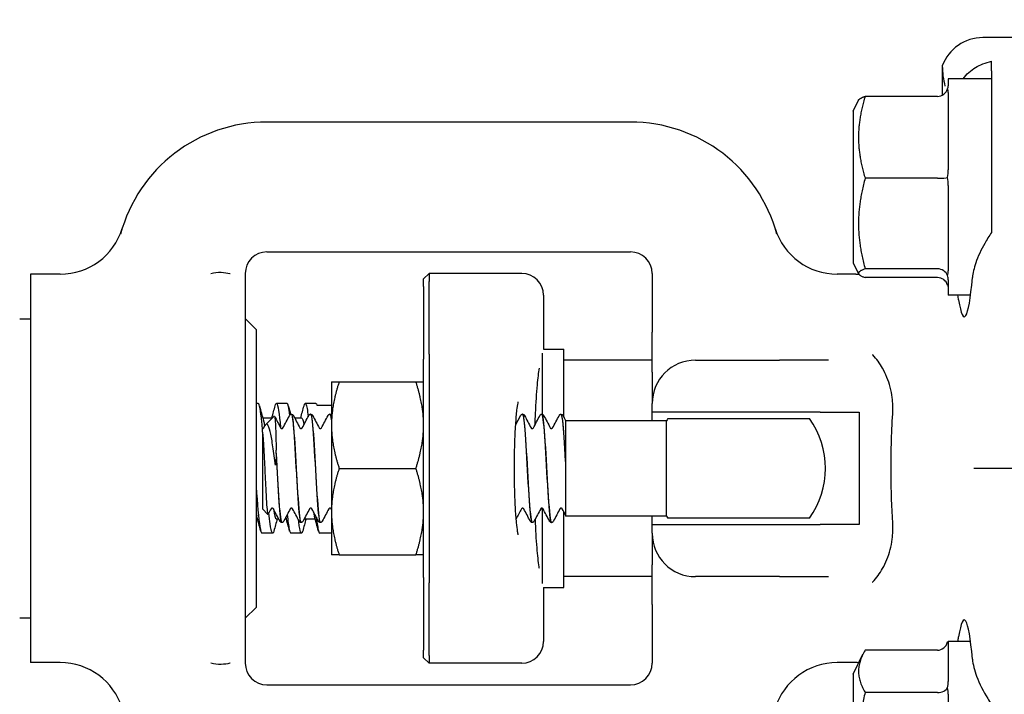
# Model space of a CAD drawing. Header units: inches. Extents: x 24 to 1128, y -69 to 748.
# Tile 328 of 656: x 464.15 to 466.99, y 658.28 to 660.23. Entities that reach past the tile are written whole.
import ezdxf

# ---------------------------------------------------------------- set-up
doc = ezdxf.new("R2010")
doc.units = ezdxf.units.IN
doc.header["$LTSCALE"] = 32
doc.header["$MEASUREMENT"] = 0
doc.layers.add('Dimension (ANSI)', color=7, linetype='Continuous', lineweight=25)
doc.layers.add('Visible (ANSI)', color=7, linetype='Continuous', lineweight=30)
doc.styles.add('Note Text (ANSI)', font='tahoma.ttf')
doc.dimstyles.new('SB Fraction-16 (ANSI)', dxfattribs={"dimscale": 32, "dimtxt": 0.125, "dimasz": 0.098425, "dimexe": 0.125, "dimexo": 0.0625, "dimgap": 0.031496, "dimtad": 0, "dimtih": 1, "dimtoh": 1, "dimdec": 4, "dimrnd": 1e-08, "dimzin": 0, "dimdsep": 46, "dimlunit": 5, "dimtxsty": 'Note Text (ANSI)', "dimcen": 0.09, "dimdle": 0.393701, "dimclrd": 256, "dimclre": 256, "dimclrt": 256, "dimadec": 0, "dimazin": 3, "dimtfac": 0.96, "dimtofl": 0, "dimtmove": 0, "dimatfit": 3, "dimfxl": 1, "dimfrac": 2, "dimtolj": 1, "dimtzin": 12, "dimlwd": -1, "dimlwe": -1, "dimarcsym": 0})

# ---------------------------------------------------------------- blocks, each defined once
blk = doc.blocks.new('*D18')
at = {"layer": 'Defpoints', "color": 0, "transparency": 16777216}
for p in [(480.2806, 692.6685), (328.4743, 544.6685), (480.2806, 544.6685)]:
    blk.add_point(p, dxfattribs=at)
at = {"layer": 'Dimension (ANSI)', "transparency": 16777216}
for p, q in [((478.2806, 692.6685), (324.4743, 692.6685)), ((328.4743, 689.5189), (328.4743, 626.7677)), ((328.4743, 547.8181), (328.4743, 620.5693)), ((478.2806, 544.6685), (324.4743, 544.6685))]:
    blk.add_line(p, q, dxfattribs=at)
for points in [[(327.9494, 689.5189), (328.9993, 689.5189), (328.4743, 692.6685)], [(327.9494, 547.8181), (328.9993, 547.8181), (328.4743, 544.6685)]]:
    blk.add_solid(points, dxfattribs=at)
at = {"layer": 'Dimension (ANSI)', "transparency": 16777216, "insert": (324.3723, 625.7599), "char_height": 4, "attachment_point": 1, "style": 'Note Text (ANSI)'}
blk.add_mtext('\\A1;148', dxfattribs=at)

msp = doc.modelspace()

# ---------------------------------------------------------------- linework, layer by layer
at = {"layer": 'Visible (ANSI)'}
for p, q in [((467.43127, 660.17654), (466.9308, 660.17654)), ((466.95627, 660.08088), (466.95627, 660.10807)), ((466.81391, 660.09507), (466.81391, 660.01033)), ((466.95627, 660.08088), (466.95627, 660.02681)), ((466.83127, 660.05779), (466.83127, 660.03734)), ((466.95627, 660.05779), (466.83127, 660.05779)), ((466.55627, 659.96404), (466.57237, 659.99625)), ((466.80002, 660.00692), (466.59123, 660.00692)), ((466.83127, 660.01819), (466.83127, 659.79503)), ((466.95627, 660.01137), (466.95627, 659.86535)), ((466.55627, 659.96404), (466.55627, 659.52654)), ((465.91377, 659.93279), (464.86377, 659.93279)), ((466.80002, 659.77045), (466.59123, 659.77045)), ((466.83127, 659.74988), (466.83127, 659.50298)), ((464.86377, 659.55779), (465.91377, 659.55779)), ((466.55627, 659.52654), (466.57237, 659.49434)), ((466.80002, 659.50882), (466.59123, 659.50882)), ((464.18127, 659.49361), (464.18127, 658.37197)), ((464.26704, 659.49361), (464.18127, 659.49361)), ((464.80127, 659.49529), (464.80127, 659.39449)), ((465.31627, 659.47967), (465.3319, 659.49529)), ((465.31627, 659.45779), (465.31627, 659.47967)), ((465.3319, 659.49529), (465.3319, 659.47279)), ((465.59995, 659.49529), (465.3319, 659.49529)), ((465.97627, 659.49529), (465.97627, 659.32622)), ((466.56391, 659.49361), (466.51051, 659.49361)), ((466.80002, 659.48366), (466.59123, 659.48366)), ((465.31627, 659.45779), (465.31627, 659.24779)), ((465.3319, 659.26279), (465.3319, 659.47279)), ((466.83127, 659.47698), (466.83127, 659.43279)), ((465.66245, 659.43279), (465.66245, 659.27654)), ((466.89549, 659.43279), (466.83127, 659.43279)), ((464.80127, 659.39449), (464.80127, 658.47109)), ((464.83252, 659.33404), (464.80127, 659.36529)), ((464.15002, 659.36454), (464.18127, 659.36454)), ((464.83252, 659.33404), (464.83252, 658.53154)), ((465.97627, 659.21081), (465.97627, 659.32622)), ((465.3319, 659.26279), (465.3319, 658.60279)), ((465.65865, 659.26535), (465.65865, 659.08896)), ((465.66245, 659.27654), (465.72115, 659.27654)), ((465.72115, 659.08102), (465.72115, 659.27654)), ((465.31627, 658.61779), (465.31627, 659.24779)), ((465.97627, 659.24529), (465.72115, 659.24529)), ((466.10127, 659.24529), (466.34373, 659.24529)), ((466.48554, 659.24529), (466.34373, 659.24529)), ((465.97627, 659.21081), (465.97627, 659.12029)), ((465.05027, 659.18279), (465.05027, 659.05779)), ((465.0726, 659.18279), (465.29394, 659.18279)), ((464.83877, 659.12029), (464.83252, 659.12029)), ((464.92211, 659.12029), (464.89122, 659.12029)), ((465.00544, 659.12029), (464.97455, 659.12029)), ((465.00839, 659.11566), (465.05027, 659.11566)), ((465.97627, 659.09529), (465.97627, 659.12029)), ((464.86032, 659.05911), (464.88502, 659.08381)), ((464.935, 659.08904), (464.93442, 659.08904)), ((464.99061, 659.08904), (464.99003, 659.08904)), ((465.04623, 659.08904), (465.04564, 659.08904)), ((465.60234, 659.08904), (465.60175, 659.08904)), ((465.65795, 659.08904), (465.65737, 659.08904)), ((465.71356, 659.08904), (465.71298, 659.08904)), ((465.97627, 659.07029), (465.97627, 659.09529)), ((466.4612, 659.09529), (465.97627, 659.09529)), ((466.4612, 659.09529), (466.57405, 659.09529)), ((466.57405, 659.09529), (466.57405, 658.77029)), ((464.85178, 659.07862), (464.87983, 659.07862)), ((464.94385, 659.07862), (464.96377, 659.07862)), ((465.05027, 659.05779), (465.05027, 658.80779)), ((465.72627, 659.07124), (465.72627, 659.02292)), ((466.01748, 659.07029), (465.72627, 659.07029)), ((466.01748, 658.79529), (466.01748, 659.07029)), ((466.02173, 659.07654), (466.43081, 659.07654)), ((464.85127, 659.03687), (464.85127, 659.04785)), ((464.85127, 659.04785), (464.8513, 659.04785)), ((464.85127, 659.03687), (464.85127, 658.81552)), ((465.72627, 659.02292), (465.72627, 658.95373)), ((464.89025, 658.97571), (464.89025, 658.98549)), ((465.72627, 658.95373), (465.72627, 658.94351)), ((465.72627, 658.94351), (465.72627, 658.86957)), ((465.0726, 658.93279), (465.29394, 658.93279)), ((467.02967, 658.93279), (466.90506, 658.93279)), ((465.72627, 658.86957), (465.72627, 658.79826)), ((464.85127, 658.81552), (464.86674, 658.80006)), ((465.05027, 658.80779), (465.05027, 658.68279)), ((465.65865, 658.81762), (465.65865, 658.60023)), ((465.72115, 658.58904), (465.72115, 658.80753)), ((465.72627, 658.79826), (465.72627, 658.79529)), ((464.83252, 658.78696), (464.83655, 658.78696)), ((464.89121, 658.78696), (464.89777, 658.78696)), ((464.9072, 658.77654), (464.90662, 658.77654)), ((464.91604, 658.78696), (464.91988, 658.78696)), ((464.96281, 658.77654), (464.96223, 658.77654)), ((464.97455, 658.78696), (465.00321, 658.78696)), ((465.01842, 658.77654), (465.01784, 658.77654)), ((465.63014, 658.77654), (465.62956, 658.77654)), ((465.68575, 658.77654), (465.68517, 658.77654)), ((466.01748, 658.79529), (465.72627, 658.79529)), ((465.97627, 658.77029), (465.97627, 658.79529)), ((465.97627, 658.74529), (465.97627, 658.77029)), ((465.97627, 658.77029), (466.4612, 658.77029)), ((466.43081, 658.78904), (466.02173, 658.78904)), ((466.57405, 658.77029), (466.4612, 658.77029)), ((464.88044, 658.74529), (464.84955, 658.74529)), ((464.96377, 658.74529), (464.93288, 658.74529)), ((465.05027, 658.74529), (465.01622, 658.74529)), ((465.97627, 658.74529), (465.97627, 658.65477)), ((465.0726, 658.68279), (465.29394, 658.68279)), ((465.97627, 658.53936), (465.97627, 658.65477)), ((465.31627, 658.61779), (465.31627, 658.40779)), ((465.3319, 658.39279), (465.3319, 658.60279)), ((465.97627, 658.62029), (465.72115, 658.62029)), ((466.34373, 658.62029), (466.10127, 658.62029)), ((466.34373, 658.62029), (466.48554, 658.62029)), ((465.66245, 658.58904), (465.66245, 658.43279)), ((465.66245, 658.58904), (465.72115, 658.58904)), ((464.83252, 658.53154), (464.80127, 658.50029)), ((465.97627, 658.53936), (465.97627, 658.37029)), ((464.15002, 658.50104), (464.18127, 658.50104)), ((464.80127, 658.47109), (464.80127, 658.37029)), ((466.83127, 658.43279), (466.83127, 658.31762)), ((466.89549, 658.43279), (466.83127, 658.43279)), ((465.31627, 658.38592), (465.31627, 658.40779)), ((466.80002, 658.40787), (466.59123, 658.40787)), ((464.26704, 658.37197), (464.18127, 658.37197)), ((465.31627, 658.38592), (465.3319, 658.37029)), ((465.3319, 658.39279), (465.3319, 658.37029)), ((465.59995, 658.37029), (465.3319, 658.37029)), ((466.56391, 658.37197), (466.51051, 658.37197)), ((466.55627, 658.33904), (466.58482, 658.39614)), ((466.55627, 658.33904), (466.55627, 657.90154)), ((464.86377, 658.30779), (465.91377, 658.30779)), ((466.80002, 658.28587), (466.59123, 658.28587)), ((466.83127, 658.2805), (466.83127, 658.00911))]:
    msp.add_line(p, q, dxfattribs=at)
for centre, radius, start, end in [((464.86377, 659.49529), 0.4375, 90, 164.98183), ((465.91377, 659.49529), 0.4375, 15.01817, 90), ((464.26704, 659.68111), 0.1875, 270, 342.70338), ((466.51051, 659.68111), 0.1875, 197.29662, 270), ((464.86377, 659.49529), 0.0625, 90, 180), ((465.91377, 659.49529), 0.0625, 0, 90), ((465.59995, 659.43279), 0.0625, 0, 90), ((466.56391, 659.74361), 0.25, 270, 272.01441), ((466.10127, 659.12029), 0.125, 90, 180), ((466.22627, 658.93279), 0.25, 144.90037, 146.63299), ((466.22627, 658.93279), 0.25, 324.90037, 35.09963), ((466.22627, 658.93279), 0.25, 213.36701, 215.09963), ((466.10127, 658.74529), 0.125, 180, 270), ((465.59995, 658.43279), 0.0625, 270, 0), ((464.26704, 658.18447), 0.1875, 17.29662, 90), ((464.86377, 658.37029), 0.0625, 180, 270), ((465.91377, 658.37029), 0.0625, 270, 0), ((466.51051, 658.18447), 0.1875, 90, 162.70338), ((466.56391, 658.12197), 0.25, 87.99498, 90)]:
    msp.add_arc(centre, radius, start, end, dxfattribs=at)
for centre, major_axis, ratio, start_param, end_param in [((466.93175, 660.05106), (-0.08906, 0.08906), 0.9924325, 5.5015852, 6.7140351), ((466.80002, 660.03962), (0, -0.0327), 0.9555533, 0, 1.2241495), ((466.80002, 659.7736), (0.03125, 0), 0.1006388, 4.712389, 5.9365385), ((466.80002, 659.47926), (0.03125, 0), 0.9458753, 0.3466468, 1.5707963), ((466.80002, 659.45096), (0, 0.0327), 0.9555533, 5.0590358, 6.2831853), ((466.87736, 659.74529), (0, 0.375), 0.0874887, 2.6230455, 3.9395987), ((466.87736, 658.12029), (0, 0.375), 0.0874887, 5.4851792, 6.8017325), ((466.80002, 658.44381), (0, -0.03595), 0.8693335, 0, 1.2241495), ((466.80002, 658.30657), (0.03125, 0), 0.662309, 4.712389, 5.9365385)]:
    msp.add_ellipse(centre, major_axis=major_axis, ratio=ratio, start_param=start_param, end_param=end_param, dxfattribs=at)
for points, knots in [([(466.87387, 660.05779), (466.88383, 660.07132), (466.89661, 660.08221), (466.92259, 660.09766), (466.93882, 660.10428), (466.95627, 660.10807)], [0.72388666, 0.72388666, 0.72388666, 0.72388666, 0.91166133, 0.91166133, 1.08359589, 1.08359589, 1.08359589, 1.08359589]), ([(466.95627, 659.61419), (466.94873, 659.60339), (466.94198, 659.59236), (466.92621, 659.56424), (466.91698, 659.54462), (466.90536, 659.51089), (466.90195, 659.49648), (466.90085, 659.48349)], [1.39731378, 1.39731378, 1.39731378, 1.39731378, 1.49356897, 1.49356897, 1.66386875, 1.66386875, 1.79881771, 1.79881771, 1.79881771, 1.79881771]), ([(464.70156, 659.49529), (464.70183, 659.49537), (464.7021, 659.49545), (464.71126, 659.49805), (464.72115, 659.4992), (464.74067, 659.49866), (464.74923, 659.49731), (464.7572, 659.49539), (464.7574, 659.49534), (464.7576, 659.49529)], [-0.00218083, -0.00218083, -0.00218083, -0.00218083, 0, 0, 0.07189637, 0.07189637, 0.13644606, 0.13644606, 0.13811703, 0.13811703, 0.13811703, 0.13811703]), ([(466.67067, 659.09051), (466.67114, 659.09854), (466.67125, 659.10651), (466.67076, 659.12206), (466.67018, 659.12962), (466.66801, 659.14738), (466.66611, 659.15744), (466.65854, 659.18686), (466.65108, 659.20508), (466.63336, 659.23582), (466.624, 659.24855), (466.61314, 659.26081), (466.61298, 659.26099), (466.61282, 659.26117)], [0, 0, 0, 0, 0.06351999, 0.06351999, 0.12513045, 0.12513045, 0.2104042, 0.2104042, 0.38193929, 0.38193929, 0.52164881, 0.52164881, 0.52372315, 0.52372315, 0.52372315, 0.52372315]), ([(465.63809, 659.05873), (465.63848, 659.06988), (465.63892, 659.08077), (465.64084, 659.12203), (465.64269, 659.15), (465.64656, 659.19299), (465.64851, 659.2095), (465.65043, 659.22204)], [0.3819937, 0.3819937, 0.3819937, 0.3819937, 0.48894567, 0.48894567, 0.79947629, 0.79947629, 1.05331269, 1.05331269, 1.05331269, 1.05331269]), ([(464.85127, 659.04296), (464.85055, 659.0512), (464.84984, 659.05895), (464.84912, 659.06609), (464.84567, 659.10037), (464.84222, 659.11997), (464.83877, 659.12022)], [-139.17255455, -139.17255455, -139.17255455, -139.17255455, -139.0100536, -139.0100536, -139.0100536, -138.23007676, -138.23007676, -138.23007676, -138.23007676]), ([(464.88767, 659.11339), (464.88907, 659.11867), (464.89046, 659.12102), (464.89185, 659.12007), (464.89559, 659.11754), (464.89932, 659.09132), (464.90306, 659.05036)], [137.9630926, 137.9630926, 137.9630926, 137.9630926, 138.2781439, 138.2781439, 138.2781439, 139.122964, 139.122964, 139.122964, 139.122964]), ([(464.97101, 659.11333), (464.97281, 659.12011), (464.97462, 659.12202), (464.97643, 659.11841), (464.97866, 659.11395), (464.9809, 659.10109), (464.98314, 659.08207)], [144.2462779, 144.2462779, 144.2462779, 144.2462779, 144.6548473, 144.6548473, 144.6548473, 145.16076334, 145.16076334, 145.16076334, 145.16076334]), ([(465.58969, 658.74074), (465.5897, 658.74074), (465.58957, 658.74114), (465.58902, 658.74345), (465.58837, 658.74665), (465.58668, 658.75722), (465.58559, 658.7659), (465.58336, 658.78888), (465.58224, 658.80406), (465.58035, 658.83893), (465.5796, 658.85888), (465.57865, 658.90099), (465.57846, 658.92319), (465.57869, 658.96722), (465.5791, 658.98906), (465.58048, 659.02987), (465.58145, 659.04886), (465.58374, 659.08148), (465.58507, 659.09531), (465.5876, 659.11495), (465.58891, 659.12178), (465.58961, 659.12456), (465.58969, 659.12484), (465.58969, 659.12483)], [-1.2869324, -1.2869324, -1.2869324, -1.2869324, -1.2221786, -1.2221786, -1.0687063, -1.0687063, -0.8381878, -0.8381878, -0.555105, -0.555105, -0.2516711, -0.2516711, 0.0580557, 0.0580557, 0.3688709, 0.3688709, 0.6770655, 0.6770655, 0.9746383, 0.9746383, 1.233525, 1.233525, 1.2869324, 1.2869324, 1.2869324, 1.2869324]), ([(464.88502, 659.08381), (464.88508, 659.08387), (464.88513, 659.0839), (464.88595, 659.08413), (464.8867, 659.08044), (464.88745, 659.0731)], [-0.16191336, -0.16191336, -0.16191336, -0.16191336, -0.15127467, -0.15127467, 0, 0, 0, 0]), ([(464.92908, 659.0853), (464.92941, 659.08594), (464.92981, 659.08661), (464.93095, 659.08771), (464.93145, 659.0881), (464.93274, 659.08875), (464.93355, 659.089), (464.9344, 659.08904)], [0, 0, 0, 0, 0.022095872, 0.022095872, 0.033561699, 0.033561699, 0.045438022, 0.045438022, 0.045438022, 0.045438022]), ([(464.9344, 659.08888), (464.93658, 659.08874), (464.93876, 659.0744), (464.94094, 659.04852), (464.94376, 659.01515), (464.94657, 658.96346), (464.94938, 658.91415), (464.9522, 658.86484), (464.95501, 658.81921), (464.95782, 658.7955), (464.95929, 658.78312), (464.96076, 658.77689), (464.96223, 658.77687)], [9.4219171, 9.4219171, 9.4219171, 9.4219171, 10.1615232, 10.1615232, 10.1615232, 11.1151899, 11.1151899, 11.1151899, 12.0686082, 12.0686082, 12.0686082, 12.5663706, 12.5663706, 12.5663706, 12.5663706]), ([(464.96283, 658.7768), (464.96098, 658.77687), (464.95912, 658.78702), (464.95726, 658.80628), (464.95441, 658.83575), (464.95157, 658.88577), (464.94873, 658.93596), (464.9459, 658.98587), (464.94307, 659.0346), (464.94024, 659.06245), (464.9385, 659.07966), (464.93675, 659.08862), (464.935, 659.08875)], [-18.8524168, -18.8524168, -18.8524168, -18.8524168, -18.2223022, -18.2223022, -18.2223022, -17.2584859, -17.2584859, -17.2584859, -16.2999201, -16.2999201, -16.2999201, -15.7079633, -15.7079633, -15.7079633, -15.7079633]), ([(464.93503, 659.08904), (464.93616, 659.08898), (464.93723, 659.08856), (464.9387, 659.08757), (464.93918, 659.08705), (464.93989, 659.08613), (464.94013, 659.08571), (464.94035, 659.0853)], [0, 0, 0, 0, 0.015967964, 0.015967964, 0.031253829, 0.031253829, 0.045415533, 0.045415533, 0.045415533, 0.045415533]), ([(464.98469, 659.0853), (464.98502, 659.08594), (464.98542, 659.08661), (464.98656, 659.08771), (464.98706, 659.0881), (464.98835, 659.08875), (464.98916, 659.089), (464.99001, 659.08904)], [0, 0, 0, 0, 0.022095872, 0.022095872, 0.033561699, 0.033561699, 0.045438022, 0.045438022, 0.045438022, 0.045438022]), ([(464.99001, 659.08893), (464.99052, 659.08901), (464.99104, 659.08829), (464.99155, 659.08674), (464.99436, 659.07825), (464.99717, 659.04502), (464.99998, 659.00029), (465.00279, 658.95557), (465.0056, 658.90054), (465.00841, 658.85715), (465.01122, 658.81378), (465.01402, 658.78318), (465.01683, 658.77755), (465.01717, 658.77688), (465.0175, 658.77656), (465.01784, 658.7766)], [15.7051024, 15.7051024, 15.7051024, 15.7051024, 15.879856, 15.879856, 15.879856, 16.8320759, 16.8320759, 16.8320759, 17.7840647, 17.7840647, 17.7840647, 18.7358252, 18.7358252, 18.7358252, 18.8495559, 18.8495559, 18.8495559, 18.8495559]), ([(465.01845, 658.77672), (465.01776, 658.7766), (465.01708, 658.77787), (465.0164, 658.78058), (465.01357, 658.79189), (465.01073, 658.82814), (465.00789, 658.8746), (465.00507, 658.92095), (465.00224, 658.9762), (464.99941, 659.01805), (464.99659, 659.05979), (464.99377, 659.08708), (464.99094, 659.08893), (464.99083, 659.089), (464.99072, 659.08904), (464.99061, 659.08903)], [-25.1356021, -25.1356021, -25.1356021, -25.1356021, -24.9048316, -24.9048316, -24.9048316, -23.9435311, -23.9435311, -23.9435311, -22.9847675, -22.9847675, -22.9847675, -22.0283448, -22.0283448, -22.0283448, -21.9911486, -21.9911486, -21.9911486, -21.9911486]), ([(464.99064, 659.08904), (464.99177, 659.08898), (464.99284, 659.08856), (464.99431, 659.08757), (464.99479, 659.08705), (464.9955, 659.08613), (464.99575, 659.08571), (464.99596, 659.0853)], [0, 0, 0, 0, 0.015967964, 0.015967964, 0.031253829, 0.031253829, 0.045415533, 0.045415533, 0.045415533, 0.045415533]), ([(465.0403, 659.0853), (465.04063, 659.08594), (465.04103, 659.08661), (465.04217, 659.08771), (465.04267, 659.0881), (465.04396, 659.08875), (465.04477, 659.089), (465.04562, 659.08904)], [0, 0, 0, 0, 0.022095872, 0.022095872, 0.033561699, 0.033561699, 0.045438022, 0.045438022, 0.045438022, 0.045438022]), ([(465.05027, 659.07299), (465.05023, 659.07335), (465.05018, 659.07371), (465.05013, 659.07405), (465.04883, 659.08388), (465.04753, 659.08875), (465.04623, 659.08872)], [-28.73150298, -28.73150298, -28.73150298, -28.73150298, -28.71588313, -28.71588313, -28.71588313, -28.27433388, -28.27433388, -28.27433388, -28.27433388]), ([(465.04625, 659.08904), (465.04739, 659.08898), (465.04845, 659.08856), (465.04963, 659.08776), (465.04998, 659.08746), (465.05027, 659.08715)], [0, 0, 0, 0, 0.015967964, 0.015967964, 0.025215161, 0.025215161, 0.025215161, 0.025215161]), ([(465.59641, 659.0853), (465.59674, 659.08594), (465.59714, 659.08661), (465.59828, 659.08771), (465.59878, 659.0881), (465.60007, 659.08875), (465.60089, 659.089), (465.60173, 659.08904)], [0, 0, 0, 0, 0.022095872, 0.022095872, 0.033561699, 0.033561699, 0.045438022, 0.045438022, 0.045438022, 0.045438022]), ([(465.60173, 659.08891), (465.60403, 659.08876), (465.60633, 659.0727), (465.60863, 659.04425), (465.61146, 659.00926), (465.61429, 658.95646), (465.61711, 658.9072), (465.61994, 658.85806), (465.62276, 658.81375), (465.62558, 658.79209), (465.62691, 658.7819), (465.62823, 658.77685), (465.62956, 658.77687)], [84.8201408, 84.8201408, 84.8201408, 84.8201408, 85.5995394, 85.5995394, 85.5995394, 86.558303, 86.558303, 86.558303, 87.5147256, 87.5147256, 87.5147256, 87.9645943, 87.9645943, 87.9645943, 87.9645943]), ([(465.63017, 658.77683), (465.62843, 658.77687), (465.6267, 658.7856), (465.62497, 658.80249), (465.62216, 658.82985), (465.61935, 658.87791), (465.61654, 658.92748), (465.61373, 658.97703), (465.61092, 659.02679), (465.60812, 659.05691), (465.60619, 659.07756), (465.60426, 659.08861), (465.60234, 659.0888)], [-94.2506405, -94.2506405, -94.2506405, -94.2506405, -93.6632144, -93.6632144, -93.6632144, -92.7109946, -92.7109946, -92.7109946, -91.7590058, -91.7590058, -91.7590058, -91.106187, -91.106187, -91.106187, -91.106187]), ([(465.60236, 659.08904), (465.6035, 659.08898), (465.60456, 659.08856), (465.60603, 659.08757), (465.60651, 659.08705), (465.60722, 659.08613), (465.60747, 659.08571), (465.60768, 659.0853)], [0, 0, 0, 0, 0.015967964, 0.015967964, 0.031253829, 0.031253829, 0.045415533, 0.045415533, 0.045415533, 0.045415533]), ([(465.65202, 659.0853), (465.65235, 659.08594), (465.65276, 659.08661), (465.65389, 659.08771), (465.65439, 659.0881), (465.65568, 659.08875), (465.6565, 659.089), (465.65734, 659.08904)], [0, 0, 0, 0, 0.022095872, 0.022095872, 0.033561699, 0.033561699, 0.045438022, 0.045438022, 0.045438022, 0.045438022]), ([(465.65734, 659.08888), (465.65798, 659.08899), (465.65862, 659.08787), (465.65927, 659.08546), (465.66211, 659.07477), (465.66495, 659.03892), (465.6678, 658.99254), (465.67062, 658.94641), (465.67345, 658.89111), (465.67628, 658.84898), (465.67909, 658.80704), (465.68191, 658.77925), (465.68472, 658.77674), (465.68487, 658.77661), (465.68502, 658.77655), (465.68517, 658.77655)], [91.1033261, 91.1033261, 91.1033261, 91.1033261, 91.3207683, 91.3207683, 91.3207683, 92.2845846, 92.2845846, 92.2845846, 93.2431504, 93.2431504, 93.2431504, 94.1972517, 94.1972517, 94.1972517, 94.2477796, 94.2477796, 94.2477796, 94.2477796]), ([(465.68578, 658.77668), (465.68519, 658.77658), (465.68461, 658.77751), (465.68402, 658.77952), (465.68121, 658.78917), (465.67839, 658.82354), (465.67558, 658.86888), (465.67277, 658.91421), (465.66995, 658.96929), (465.66714, 659.01209), (465.66433, 659.05488), (465.66151, 659.08426), (465.6587, 659.08848), (465.65845, 659.08885), (465.6582, 659.08903), (465.65795, 659.08901)], [-100.5338258, -100.5338258, -100.5338258, -100.5338258, -100.3354652, -100.3354652, -100.3354652, -99.3815473, -99.3815473, -99.3815473, -98.4278806, -98.4278806, -98.4278806, -97.4744623, -97.4744623, -97.4744623, -97.3893723, -97.3893723, -97.3893723, -97.3893723]), ([(465.65797, 659.08904), (465.65911, 659.08898), (465.66017, 659.08856), (465.66164, 659.08757), (465.66212, 659.08705), (465.66283, 659.08613), (465.66308, 659.08571), (465.66329, 659.0853)], [0, 0, 0, 0, 0.015967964, 0.015967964, 0.031253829, 0.031253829, 0.045415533, 0.045415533, 0.045415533, 0.045415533]), ([(465.70763, 659.0853), (465.70797, 659.08594), (465.70837, 659.08661), (465.70951, 659.08771), (465.71, 659.0881), (465.71129, 659.08875), (465.71211, 659.089), (465.71295, 659.08904)], [0, 0, 0, 0, 0.022095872, 0.022095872, 0.033561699, 0.033561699, 0.045438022, 0.045438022, 0.045438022, 0.045438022]), ([(465.71295, 659.08877), (465.71484, 659.08869), (465.71673, 659.0782), (465.71862, 659.05834), (465.72117, 659.03153), (465.72372, 658.98843), (465.72627, 658.94351)], [97.3865114, 97.3865114, 97.3865114, 97.3865114, 98.0270057, 98.0270057, 98.0270057, 98.8915068, 98.8915068, 98.8915068, 98.8915068]), ([(465.72627, 658.95373), (465.72345, 659.00303), (465.72064, 659.04828), (465.71782, 659.0713), (465.7164, 659.0829), (465.71498, 659.0887), (465.71356, 659.08871)], [-105.1089244, -105.1089244, -105.1089244, -105.1089244, -104.1537068, -104.1537068, -104.1537068, -103.6725576, -103.6725576, -103.6725576, -103.6725576]), ([(465.71358, 659.08904), (465.71472, 659.08898), (465.71578, 659.08856), (465.71725, 659.08757), (465.71774, 659.08705), (465.71844, 659.08613), (465.71869, 659.08571), (465.7189, 659.0853)], [0, 0, 0, 0, 0.015967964, 0.015967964, 0.031253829, 0.031253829, 0.045415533, 0.045415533, 0.045415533, 0.045415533]), ([(466.67067, 658.77508), (466.66799, 658.82083), (466.66646, 658.86777), (466.66598, 658.9445), (466.66625, 658.97377), (466.66775, 659.03248), (466.66898, 659.06175), (466.67067, 659.09051)], [0, 0, 0, 0, 0.36185351, 0.36185351, 0.58513386, 0.58513386, 0.81257268, 0.81257268, 0.81257268, 0.81257268]), ([(464.85403, 659.07021), (464.85498, 659.06681), (464.85594, 659.06236), (464.85689, 659.05686), (464.85702, 659.05608), (464.85716, 659.05528), (464.85729, 659.05446)], [138.56823042, 138.56823042, 138.56823042, 138.56823042, 138.78339549, 138.78339549, 138.78339549, 138.8139231, 138.8139231, 138.8139231, 138.8139231]), ([(464.88745, 658.94835), (464.88512, 658.96735), (464.88277, 658.98534), (464.87801, 659.01647), (464.87565, 659.02949), (464.87089, 659.04893), (464.86853, 659.05545), (464.86377, 659.06138), (464.86142, 659.06107), (464.85859, 659.05685), (464.8582, 659.05619), (464.85781, 659.05544)], [-0.67634923, -0.67634923, -0.67634923, -0.67634923, -0.52774982, -0.52774982, -0.38555901, -0.38555901, -0.25020713, -0.25020713, -0.12168954, -0.12168954, -0.10119383, -0.10119383, -0.10119383, -0.10119383]), ([(464.88745, 659.0731), (464.88787, 659.069), (464.88824, 659.06374), (464.88891, 659.05103), (464.8892, 659.04359), (464.88988, 659.02081), (464.8902, 659.00385), (464.89025, 658.98549)], [-0.3187664, -0.3187664, -0.3187664, -0.3187664, -0.23449039, -0.23449039, -0.1487662, -0.1487662, 0, 0, 0, 0]), ([(464.8513, 659.04785), (464.85237, 659.04785), (464.85337, 659.0483), (464.85432, 659.04901), (464.85452, 659.04926), (464.85465, 659.04945), (464.85467, 659.04948), (464.85467, 659.04948)], [0, 0, 0, 0, 0.017919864, 0.017919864, 0.032518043, 0.032518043, 0.040461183, 0.040461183, 0.040461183, 0.040461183]), ([(464.85187, 659.03084), (464.85253, 659.02406), (464.85317, 659.01542), (464.85446, 658.99503), (464.8551, 658.98337), (464.85651, 658.95589), (464.85726, 658.93997), (464.85877, 658.90769), (464.85952, 658.89164), (464.86103, 658.86153), (464.86178, 658.84781), (464.8633, 658.82458), (464.86405, 658.81538), (464.86556, 658.80283), (464.86631, 658.79972), (464.8672, 658.79998), (464.86734, 658.80013), (464.86747, 658.80039)], [-2.12179282, -2.12179282, -2.12179282, -2.12179282, -2.02048123, -2.02048123, -1.91755472, -1.91755472, -1.79490964, -1.79490964, -1.67005838, -1.67005838, -1.5430016, -1.5430016, -1.41373999, -1.41373999, -1.28227419, -1.28227419, -1.25834871, -1.25834871, -1.25834871, -1.25834871]), ([(464.90353, 659.04948), (464.90353, 659.04948), (464.90361, 659.04932), (464.90416, 659.04879), (464.9045, 659.04851), (464.90551, 659.04804), (464.90621, 659.04785), (464.90691, 659.04785)], [0.003893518, 0.003893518, 0.003893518, 0.003893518, 0.02135506, 0.02135506, 0.032660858, 0.032660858, 0.044379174, 0.044379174, 0.044379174, 0.044379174]), ([(464.90691, 659.04785), (464.90798, 659.04785), (464.90898, 659.0483), (464.90994, 659.04901), (464.91013, 659.04926), (464.91026, 659.04945), (464.91028, 659.04948), (464.91028, 659.04948)], [0, 0, 0, 0, 0.017919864, 0.017919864, 0.032518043, 0.032518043, 0.040461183, 0.040461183, 0.040461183, 0.040461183]), ([(464.95914, 659.04948), (464.95914, 659.04948), (464.95922, 659.04932), (464.95977, 659.04879), (464.96011, 659.04851), (464.96112, 659.04804), (464.96182, 659.04785), (464.96252, 659.04785)], [0.003893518, 0.003893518, 0.003893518, 0.003893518, 0.02135506, 0.02135506, 0.032660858, 0.032660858, 0.044379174, 0.044379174, 0.044379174, 0.044379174]), ([(464.96252, 659.04785), (464.96359, 659.04785), (464.96459, 659.0483), (464.96555, 659.04901), (464.96574, 659.04926), (464.96587, 659.04945), (464.96589, 659.04948), (464.96589, 659.04948)], [0, 0, 0, 0, 0.017919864, 0.017919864, 0.032518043, 0.032518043, 0.040461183, 0.040461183, 0.040461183, 0.040461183]), ([(465.01476, 659.04948), (465.01476, 659.04948), (465.01483, 659.04932), (465.01538, 659.04879), (465.01572, 659.04851), (465.01674, 659.04804), (465.01743, 659.04785), (465.01813, 659.04785)], [0.003893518, 0.003893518, 0.003893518, 0.003893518, 0.02135506, 0.02135506, 0.032660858, 0.032660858, 0.044379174, 0.044379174, 0.044379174, 0.044379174]), ([(465.01813, 659.04785), (465.0192, 659.04785), (465.0202, 659.0483), (465.02116, 659.04901), (465.02135, 659.04926), (465.02149, 659.04945), (465.0215, 659.04948), (465.0215, 659.04948)], [0, 0, 0, 0, 0.017919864, 0.017919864, 0.032518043, 0.032518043, 0.040461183, 0.040461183, 0.040461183, 0.040461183]), ([(465.62648, 659.04948), (465.62648, 659.04948), (465.62655, 659.04932), (465.6271, 659.04879), (465.62745, 659.04851), (465.62846, 659.04804), (465.62915, 659.04785), (465.62985, 659.04785)], [0.003893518, 0.003893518, 0.003893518, 0.003893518, 0.02135506, 0.02135506, 0.032660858, 0.032660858, 0.044379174, 0.044379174, 0.044379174, 0.044379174]), ([(465.62985, 659.04785), (465.63092, 659.04785), (465.63192, 659.0483), (465.63288, 659.04901), (465.63307, 659.04926), (465.63321, 659.04945), (465.63323, 659.04948), (465.63323, 659.04948)], [0, 0, 0, 0, 0.017919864, 0.017919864, 0.032518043, 0.032518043, 0.040461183, 0.040461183, 0.040461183, 0.040461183]), ([(465.68209, 659.04948), (465.68209, 659.04948), (465.68216, 659.04932), (465.68271, 659.04879), (465.68306, 659.04851), (465.68407, 659.04804), (465.68476, 659.04785), (465.68546, 659.04785)], [0.003893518, 0.003893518, 0.003893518, 0.003893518, 0.02135506, 0.02135506, 0.032660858, 0.032660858, 0.044379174, 0.044379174, 0.044379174, 0.044379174]), ([(465.68546, 659.04785), (465.68654, 659.04785), (465.68753, 659.0483), (465.68849, 659.04901), (465.68868, 659.04926), (465.68882, 659.04945), (465.68884, 659.04948), (465.68884, 659.04948)], [0, 0, 0, 0, 0.017919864, 0.017919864, 0.032518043, 0.032518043, 0.040461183, 0.040461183, 0.040461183, 0.040461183]), ([(464.89025, 658.97571), (464.89022, 658.9665), (464.8901, 658.95861), (464.88973, 658.94899), (464.88953, 658.94596), (464.88921, 658.94381), (464.88913, 658.94333), (464.88899, 658.94287), (464.88895, 658.94277), (464.88888, 658.94264), (464.88885, 658.9426), (464.8888, 658.94256), (464.88878, 658.94254), (464.88874, 658.94253), (464.88872, 658.94253), (464.88868, 658.94253), (464.88866, 658.94255), (464.8886, 658.94259), (464.88857, 658.94263), (464.88844, 658.94283), (464.88835, 658.94309), (464.88802, 658.94432), (464.88775, 658.94586), (464.88745, 658.94835)], [-0.17168991, -0.17168991, -0.17168991, -0.17168991, -0.0982332, -0.0982332, -0.0491093, -0.0491093, -0.03761956, -0.03761956, -0.03394059, -0.03394059, -0.03224924, -0.03224924, -0.03117451, -0.03117451, -0.03017054, -0.03017054, -0.0289244, -0.0289244, -0.02683852, -0.02683852, -0.01955178, -0.01955178, 0, 0, 0, 0]), ([(464.90722, 658.77658), (464.90696, 658.77654), (464.90669, 658.77673), (464.90642, 658.77715), (464.90358, 658.78155), (464.90074, 658.8116), (464.8979, 658.85509), (464.89535, 658.89415), (464.8928, 658.9431), (464.89025, 658.98549)], [-12.5692315, -12.5692315, -12.5692315, -12.5692315, -12.4783682, -12.4783682, -12.4783682, -11.5160648, -11.5160648, -11.5160648, -10.6515637, -10.6515637, -10.6515637, -10.6515637]), ([(464.89025, 658.97571), (464.89307, 658.92787), (464.89589, 658.87369), (464.89871, 658.83491), (464.90134, 658.79862), (464.90398, 658.77672), (464.90662, 658.77656)], [4.4341461, 4.4341461, 4.4341461, 4.4341461, 5.3893637, 5.3893637, 5.3893637, 6.2831853, 6.2831853, 6.2831853, 6.2831853]), ([(464.83252, 658.87973), (464.83618, 658.83027), (464.83983, 658.78732), (464.84349, 658.76452), (464.84551, 658.75192), (464.84753, 658.74562), (464.84955, 658.74562)], [133.8047189, 133.8047189, 133.8047189, 133.8047189, 134.6316542, 134.6316542, 134.6316542, 135.0884841, 135.0884841, 135.0884841, 135.0884841]), ([(464.88398, 658.75198), (464.88037, 658.73874), (464.87676, 658.74624), (464.87315, 658.77287), (464.87197, 658.7816), (464.87079, 658.79234), (464.8696, 658.80458)], [-141.6386536, -141.6386536, -141.6386536, -141.6386536, -140.8224072, -140.8224072, -140.8224072, -140.5547772, -140.5547772, -140.5547772, -140.5547772]), ([(464.8791, 658.81773), (464.87803, 658.81773), (464.87703, 658.81728), (464.87607, 658.81658), (464.87588, 658.81632), (464.87575, 658.81613), (464.87573, 658.8161), (464.87573, 658.8161)], [0, 0, 0, 0, 0.017919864, 0.017919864, 0.032518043, 0.032518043, 0.040461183, 0.040461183, 0.040461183, 0.040461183]), ([(464.88247, 658.81611), (464.88245, 658.81614), (464.88237, 658.8163), (464.88185, 658.81679), (464.88151, 658.81707), (464.8805, 658.81754), (464.8798, 658.81773), (464.8791, 658.81773)], [0.005742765, 0.005742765, 0.005742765, 0.005742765, 0.02135506, 0.02135506, 0.032660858, 0.032660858, 0.044379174, 0.044379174, 0.044379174, 0.044379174]), ([(464.92255, 658.7996), (464.92442, 658.78104), (464.92628, 658.76631), (464.92815, 658.75709), (464.92973, 658.74931), (464.93131, 658.74552), (464.93288, 658.74559)], [140.5926168, 140.5926168, 140.5926168, 140.5926168, 141.014984, 141.014984, 141.014984, 141.37166941, 141.37166941, 141.37166941, 141.37166941]), ([(464.93471, 658.81773), (464.93364, 658.81773), (464.93264, 658.81728), (464.93168, 658.81658), (464.93149, 658.81632), (464.93136, 658.81613), (464.93134, 658.8161), (464.93134, 658.8161)], [0, 0, 0, 0, 0.017919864, 0.017919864, 0.032518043, 0.032518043, 0.040461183, 0.040461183, 0.040461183, 0.040461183]), ([(464.93808, 658.81611), (464.93807, 658.81614), (464.93798, 658.8163), (464.93746, 658.81679), (464.93712, 658.81707), (464.93611, 658.81754), (464.93541, 658.81773), (464.93471, 658.81773)], [0.005742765, 0.005742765, 0.005742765, 0.005742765, 0.02135506, 0.02135506, 0.032660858, 0.032660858, 0.044379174, 0.044379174, 0.044379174, 0.044379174]), ([(464.99032, 658.81773), (464.98925, 658.81773), (464.98825, 658.81728), (464.9873, 658.81658), (464.9871, 658.81632), (464.98697, 658.81613), (464.98695, 658.8161), (464.98695, 658.8161)], [0, 0, 0, 0, 0.017919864, 0.017919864, 0.032518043, 0.032518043, 0.040461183, 0.040461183, 0.040461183, 0.040461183]), ([(464.99369, 658.81611), (464.99368, 658.81614), (464.99359, 658.8163), (464.99307, 658.81679), (464.99273, 658.81707), (464.99172, 658.81754), (464.99103, 658.81773), (464.99032, 658.81773)], [0.005742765, 0.005742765, 0.005742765, 0.005742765, 0.02135506, 0.02135506, 0.032660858, 0.032660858, 0.044379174, 0.044379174, 0.044379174, 0.044379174]), ([(465.04593, 658.81773), (465.04486, 658.81773), (465.04387, 658.81728), (465.04291, 658.81658), (465.04271, 658.81632), (465.04258, 658.81613), (465.04256, 658.8161), (465.04256, 658.8161)], [0, 0, 0, 0, 0.017919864, 0.017919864, 0.032518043, 0.032518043, 0.040461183, 0.040461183, 0.040461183, 0.040461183]), ([(465.04931, 658.81611), (465.04929, 658.81614), (465.0492, 658.8163), (465.04868, 658.81679), (465.04834, 658.81707), (465.04733, 658.81754), (465.04664, 658.81773), (465.04593, 658.81773)], [0.005742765, 0.005742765, 0.005742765, 0.005742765, 0.02135506, 0.02135506, 0.032660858, 0.032660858, 0.044379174, 0.044379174, 0.044379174, 0.044379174]), ([(465.60205, 658.81773), (465.60097, 658.81773), (465.59998, 658.81728), (465.59902, 658.81658), (465.59883, 658.81632), (465.59869, 658.81613), (465.59867, 658.8161), (465.59867, 658.8161)], [0, 0, 0, 0, 0.017919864, 0.017919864, 0.032518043, 0.032518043, 0.040461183, 0.040461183, 0.040461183, 0.040461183]), ([(465.60542, 658.81611), (465.6054, 658.81614), (465.60531, 658.8163), (465.60479, 658.81679), (465.60445, 658.81707), (465.60344, 658.81754), (465.60275, 658.81773), (465.60205, 658.81773)], [0.005742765, 0.005742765, 0.005742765, 0.005742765, 0.02135506, 0.02135506, 0.032660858, 0.032660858, 0.044379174, 0.044379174, 0.044379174, 0.044379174]), ([(465.65766, 658.81773), (465.65658, 658.81773), (465.65559, 658.81728), (465.65463, 658.81658), (465.65444, 658.81632), (465.6543, 658.81613), (465.65428, 658.8161), (465.65428, 658.8161)], [0, 0, 0, 0, 0.017919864, 0.017919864, 0.032518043, 0.032518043, 0.040461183, 0.040461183, 0.040461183, 0.040461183]), ([(465.66103, 658.81611), (465.66101, 658.81614), (465.66092, 658.8163), (465.66041, 658.81679), (465.66006, 658.81707), (465.65905, 658.81754), (465.65836, 658.81773), (465.65766, 658.81773)], [0.005742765, 0.005742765, 0.005742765, 0.005742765, 0.02135506, 0.02135506, 0.032660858, 0.032660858, 0.044379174, 0.044379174, 0.044379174, 0.044379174]), ([(465.71327, 658.81773), (465.7122, 658.81773), (465.7112, 658.81728), (465.71024, 658.81658), (465.71005, 658.81632), (465.70991, 658.81613), (465.70989, 658.8161), (465.70989, 658.8161)], [0, 0, 0, 0, 0.017919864, 0.017919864, 0.032518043, 0.032518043, 0.040461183, 0.040461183, 0.040461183, 0.040461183]), ([(465.71664, 658.81611), (465.71662, 658.81614), (465.71653, 658.8163), (465.71602, 658.81679), (465.71567, 658.81707), (465.71466, 658.81754), (465.71397, 658.81773), (465.71327, 658.81773)], [0.005742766, 0.005742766, 0.005742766, 0.005742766, 0.02135506, 0.02135506, 0.032660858, 0.032660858, 0.044379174, 0.044379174, 0.044379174, 0.044379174]), ([(464.90659, 658.77654), (464.90546, 658.7766), (464.90439, 658.77702), (464.90292, 658.77801), (464.90244, 658.77853), (464.90173, 658.77945), (464.90149, 658.77987), (464.90127, 658.78028)], [0, 0, 0, 0, 0.015967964, 0.015967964, 0.031253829, 0.031253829, 0.045415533, 0.045415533, 0.045415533, 0.045415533]), ([(464.91254, 658.78028), (464.91221, 658.77964), (464.91181, 658.77897), (464.91067, 658.77787), (464.91017, 658.77748), (464.90888, 658.77683), (464.90807, 658.77658), (464.90722, 658.77654)], [0, 0, 0, 0, 0.022095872, 0.022095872, 0.033561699, 0.033561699, 0.045438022, 0.045438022, 0.045438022, 0.045438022]), ([(464.96731, 658.75204), (464.96398, 658.73988), (464.96065, 658.74503), (464.95732, 658.76705), (464.95659, 658.77185), (464.95587, 658.77742), (464.95514, 658.78367)], [-147.92183888, -147.92183888, -147.92183888, -147.92183888, -147.16830495, -147.16830495, -147.16830495, -147.00417822, -147.00417822, -147.00417822, -147.00417822]), ([(464.9622, 658.77654), (464.96107, 658.7766), (464.96, 658.77702), (464.95853, 658.77801), (464.95805, 658.77853), (464.95734, 658.77945), (464.9571, 658.77987), (464.95688, 658.78028)], [0, 0, 0, 0, 0.015967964, 0.015967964, 0.031253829, 0.031253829, 0.045415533, 0.045415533, 0.045415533, 0.045415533]), ([(464.96815, 658.78028), (464.96782, 658.77964), (464.96742, 658.77897), (464.96628, 658.77787), (464.96578, 658.77748), (464.96449, 658.77683), (464.96368, 658.77658), (464.96283, 658.77654)], [0, 0, 0, 0, 0.022095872, 0.022095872, 0.033561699, 0.033561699, 0.045438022, 0.045438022, 0.045438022, 0.045438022]), ([(464.97253, 658.78864), (464.97257, 658.78858), (464.9726, 658.78852), (464.97264, 658.78846), (464.97328, 658.78746), (464.97391, 658.78699), (464.97455, 658.78704)], [147.50291226, 147.50291226, 147.50291226, 147.50291226, 147.51107522, 147.51107522, 147.51107522, 147.65485472, 147.65485472, 147.65485472, 147.65485472]), ([(465.00672, 658.79154), (465.0087, 658.77324), (465.01067, 658.75949), (465.01264, 658.75206), (465.01383, 658.74757), (465.01502, 658.74543), (465.01622, 658.74552)], [146.93919895, 146.93919895, 146.93919895, 146.93919895, 147.38530902, 147.38530902, 147.38530902, 147.65485472, 147.65485472, 147.65485472, 147.65485472]), ([(465.01781, 658.77654), (465.01668, 658.7766), (465.01562, 658.77702), (465.01415, 658.77801), (465.01366, 658.77853), (465.01295, 658.77945), (465.01271, 658.77987), (465.0125, 658.78028)], [0, 0, 0, 0, 0.015967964, 0.015967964, 0.031253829, 0.031253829, 0.045415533, 0.045415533, 0.045415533, 0.045415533]), ([(465.02376, 658.78028), (465.02343, 658.77964), (465.02303, 658.77897), (465.02189, 658.77787), (465.02139, 658.77748), (465.0201, 658.77683), (465.01929, 658.77658), (465.01845, 658.77654)], [0, 0, 0, 0, 0.022095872, 0.022095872, 0.033561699, 0.033561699, 0.045438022, 0.045438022, 0.045438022, 0.045438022]), ([(465.62954, 658.77654), (465.6284, 658.7766), (465.62734, 658.77702), (465.62587, 658.77801), (465.62538, 658.77853), (465.62468, 658.77945), (465.62443, 658.77987), (465.62422, 658.78028)], [0, 0, 0, 0, 0.015967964, 0.015967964, 0.031253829, 0.031253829, 0.045415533, 0.045415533, 0.045415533, 0.045415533]), ([(465.63549, 658.78028), (465.63515, 658.77964), (465.63475, 658.77897), (465.63361, 658.77787), (465.63312, 658.77748), (465.63183, 658.77683), (465.63101, 658.77658), (465.63017, 658.77654)], [0, 0, 0, 0, 0.022095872, 0.022095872, 0.033561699, 0.033561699, 0.045438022, 0.045438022, 0.045438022, 0.045438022]), ([(465.65043, 658.64354), (465.65019, 658.64513), (465.64994, 658.64679), (465.64764, 658.66291), (465.64562, 658.68157), (465.64186, 658.72754), (465.64017, 658.75566), (465.63888, 658.78634), (465.63887, 658.78653), (465.63886, 658.78672)], [-1.05329978, -1.05329978, -1.05329978, -1.05329978, -1.02120529, -1.02120529, -0.75117882, -0.75117882, -0.44920632, -0.44920632, -0.44731496, -0.44731496, -0.44731496, -0.44731496]), ([(465.68515, 658.77654), (465.68401, 658.7766), (465.68295, 658.77702), (465.68148, 658.77801), (465.681, 658.77853), (465.68029, 658.77945), (465.68004, 658.77987), (465.67983, 658.78028)], [0, 0, 0, 0, 0.015967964, 0.015967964, 0.031253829, 0.031253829, 0.045415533, 0.045415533, 0.045415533, 0.045415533]), ([(465.6911, 658.78028), (465.69077, 658.77964), (465.69036, 658.77897), (465.68923, 658.77787), (465.68873, 658.77748), (465.68744, 658.77683), (465.68662, 658.77658), (465.68578, 658.77654)], [0, 0, 0, 0, 0.022095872, 0.022095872, 0.033561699, 0.033561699, 0.045438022, 0.045438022, 0.045438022, 0.045438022]), ([(466.61282, 658.60441), (466.61298, 658.60459), (466.61314, 658.60477), (466.624, 658.61703), (466.63336, 658.62977), (466.65108, 658.6605), (466.65854, 658.67872), (466.66611, 658.70815), (466.66801, 658.7182), (466.67018, 658.73596), (466.67076, 658.74352), (466.67125, 658.75907), (466.67114, 658.76704), (466.67067, 658.77508)], [-0.0020759, -0.0020759, -0.0020759, -0.0020759, 0, 0, 0.13981454, 0.13981454, 0.31147859, 0.31147859, 0.39681645, 0.39681645, 0.45847322, 0.45847322, 0.52204096, 0.52204096, 0.52204096, 0.52204096]), ([(464.7576, 658.37029), (464.7574, 658.37024), (464.7572, 658.37019), (464.74923, 658.36827), (464.74067, 658.36692), (464.72115, 658.36638), (464.71126, 658.36753), (464.7021, 658.37013), (464.70183, 658.37021), (464.70156, 658.37029)], [-0.00203951, -0.00203951, -0.00203951, -0.00203951, 0, 0, 0.07878666, 0.07878666, 0.16654035, 0.16654035, 0.16920218, 0.16920218, 0.16920218, 0.16920218]), ([(466.90085, 658.38209), (466.90214, 658.36695), (466.90653, 658.35), (466.92123, 658.31099), (466.93261, 658.28858), (466.94854, 658.26285), (466.95226, 658.25714), (466.95627, 658.25139)], [0.55181372, 0.55181372, 0.55181372, 0.55181372, 0.71000954, 0.71000954, 0.90366002, 0.90366002, 0.95550669, 0.95550669, 0.95550669, 0.95550669])]:
    msp.add_open_spline(points, degree=3, knots=knots, dxfattribs=at)
for points in [[(466.81391, 660.09507), (466.81391, 660.07542), (466.81674, 660.05531), (466.82152, 660.03677)], [(466.82941, 660.02851), (466.83079, 660.03173), (466.83127, 660.03477), (466.83127, 660.03734)], [(466.83127, 660.01819), (466.83127, 660.02171), (466.83079, 660.02529), (466.82941, 660.02851)], [(466.95627, 660.02681), (466.95604, 660.02184), (466.95604, 660.01668), (466.95627, 660.01137)], [(466.82941, 659.77253), (466.83079, 659.78012), (466.83127, 659.78789), (466.83127, 659.79503)], [(466.83127, 659.74988), (466.83127, 659.75711), (466.83079, 659.76493), (466.82941, 659.77253)], [(466.82941, 659.48931), (466.83079, 659.49368), (466.83127, 659.49841), (466.83127, 659.50298)], [(466.83127, 659.47698), (466.83127, 659.48069), (466.83079, 659.48494), (466.82941, 659.48931)], [(466.82941, 659.46207), (466.83079, 659.45885), (466.83127, 659.45581), (466.83127, 659.45324)], [(466.8611, 659.41959), (466.86046, 659.42375), (466.85977, 659.42815), (466.85907, 659.43279)], [(464.84231, 659.11365), (464.84618, 659.09921), (464.85008, 659.08478), (464.85403, 659.07037)], [(464.87821, 659.07862), (464.88139, 659.09029), (464.88454, 659.10197), (464.88767, 659.11365)], [(464.93014, 659.08672), (464.92746, 659.1081), (464.92478, 659.12014), (464.92211, 659.12027)], [(464.92565, 659.11365), (464.92789, 659.10529), (464.93014, 659.09693), (464.9324, 659.08857)], [(464.96155, 659.07862), (464.96473, 659.09029), (464.96788, 659.10197), (464.97101, 659.11365)], [(465.00544, 659.12029), (465.00642, 659.12029), (465.00741, 659.11873), (465.00839, 659.11566)], [(464.88567, 659.08352), (464.89162, 659.07216), (464.89758, 659.0608), (464.90355, 659.04946)], [(464.91027, 659.04946), (464.91655, 659.0614), (464.92282, 659.07335), (464.92908, 659.0853)], [(464.94035, 659.0853), (464.94661, 659.07335), (464.95287, 659.0614), (464.95916, 659.04946)], [(464.96588, 659.04946), (464.97216, 659.0614), (464.97843, 659.07335), (464.98469, 659.0853)], [(464.99596, 659.0853), (465.00222, 659.07335), (465.00849, 659.0614), (465.01477, 659.04946)], [(465.02149, 659.04946), (465.02777, 659.0614), (465.03404, 659.07335), (465.0403, 659.0853)], [(465.04562, 659.08873), (465.04717, 659.08873), (465.04872, 659.08178), (465.05027, 659.06815)], [(465.58212, 659.05804), (465.58689, 659.06713), (465.59165, 659.07621), (465.59641, 659.0853)], [(465.60768, 659.0853), (465.61394, 659.07335), (465.62021, 659.0614), (465.62649, 659.04946)], [(465.63321, 659.04946), (465.63949, 659.0614), (465.64576, 659.07335), (465.65202, 659.0853)], [(465.66329, 659.0853), (465.66955, 659.07335), (465.67582, 659.0614), (465.6821, 659.04946)], [(465.68882, 659.04946), (465.69511, 659.0614), (465.70137, 659.07335), (465.70763, 659.0853)], [(465.7189, 659.0853), (465.72136, 659.08062), (465.72381, 659.07593), (465.72627, 659.07124)], [(464.85466, 659.04946), (464.85571, 659.05145), (464.85676, 659.05345), (464.85781, 659.05544)], [(464.96377, 659.07836), (464.96611, 659.07822), (464.96844, 659.07148), (464.97077, 659.05871)], [(464.85127, 659.03687), (464.85146, 659.03506), (464.85166, 659.03305), (464.85187, 659.03084)], [(464.83252, 658.80295), (464.83311, 658.80005), (464.8337, 658.79755), (464.83429, 658.79544)], [(464.87574, 658.81612), (464.87298, 658.81088), (464.87023, 658.80563), (464.86747, 658.80039)], [(464.90127, 658.78028), (464.89501, 658.79223), (464.88874, 658.80418), (464.88246, 658.81612)], [(464.88277, 658.81555), (464.88558, 658.79716), (464.8884, 658.78738), (464.89121, 658.78721)], [(464.93135, 658.81612), (464.92507, 658.80418), (464.9188, 658.79223), (464.91254, 658.78028)], [(464.95688, 658.78028), (464.95062, 658.79223), (464.94436, 658.80418), (464.93807, 658.81612)], [(464.98696, 658.81612), (464.98068, 658.80418), (464.97441, 658.79223), (464.96815, 658.78028)], [(465.0125, 658.78028), (465.00623, 658.79223), (464.99997, 658.80418), (464.99369, 658.81612)], [(464.99836, 658.80723), (464.99923, 658.80241), (465.00009, 658.79846), (465.00095, 658.79538)], [(465.04257, 658.81612), (465.03629, 658.80418), (465.03002, 658.79223), (465.02376, 658.78028)], [(465.05027, 658.81427), (465.04995, 658.81489), (465.04962, 658.81551), (465.0493, 658.81612)], [(465.59868, 658.81612), (465.59364, 658.80654), (465.58861, 658.79696), (465.58359, 658.78737)], [(465.62422, 658.78028), (465.61796, 658.79223), (465.61169, 658.80418), (465.60541, 658.81612)], [(465.6543, 658.81612), (465.64801, 658.80418), (465.64175, 658.79223), (465.63549, 658.78028)], [(465.67983, 658.78028), (465.67357, 658.79223), (465.6673, 658.80418), (465.66102, 658.81612)], [(465.70991, 658.81612), (465.70362, 658.80418), (465.69736, 658.79223), (465.6911, 658.78028)], [(465.72627, 658.79777), (465.72306, 658.80389), (465.71985, 658.81001), (465.71663, 658.81612)], [(464.84601, 658.75193), (464.84214, 658.76637), (464.83824, 658.7808), (464.83429, 658.79522)], [(464.89344, 658.78696), (464.89026, 658.77529), (464.88711, 658.76362), (464.88398, 658.75193)], [(464.92934, 658.75193), (464.92578, 658.76522), (464.92219, 658.77851), (464.91856, 658.79177)], [(464.97678, 658.78696), (464.97359, 658.77529), (464.97045, 658.76362), (464.96731, 658.75193)], [(465.01267, 658.75193), (465.0088, 658.76637), (465.00491, 658.7808), (465.00095, 658.79522)], [(466.83127, 658.43276), (466.83127, 658.43265), (466.83079, 658.43226), (466.82941, 658.4316)], [(466.85906, 658.43279), (466.85977, 658.43743), (466.86046, 658.44183), (466.8611, 658.44599)], [(466.82941, 658.29953), (466.83079, 658.30577), (466.83127, 658.31202), (466.83127, 658.31762)], [(466.83127, 658.2805), (466.83127, 658.28671), (466.83079, 658.29329), (466.82941, 658.29953)]]:
    msp.add_open_spline(points, degree=3, dxfattribs=at)
for points, weights in [([(466.59123, 660.00692), (466.55515, 659.88868), (466.59123, 659.77045)], [1.04422863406, 1.20577136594, 1.04422863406]), ([(466.57237, 659.99625), (466.57486, 660.00121), (466.59123, 660.00692)], [1.12285543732, 1.11183872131, 1.04422863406]), ([(466.95627, 659.86535), (466.95627, 659.73904), (466.95627, 659.61419)], [0.999993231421, 0.999912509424, 0.999914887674]), ([(466.59123, 659.77045), (466.55515, 659.63964), (466.59123, 659.50882)], [1.04422863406, 1.20577136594, 1.04422863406]), ([(466.59123, 659.50882), (466.55515, 659.49624), (466.59123, 659.48366)], [1.04422863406, 1.20577136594, 1.04422863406]), ([(465.05027, 659.18279), (465.05027, 659.18279), (465.0726, 659.18279)], [1, 1.0379548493, 1]), ([(465.0726, 659.18279), (465.05027, 659.1158), (465.05027, 659.05779)], [1, 1.0379548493, 1]), ([(465.29394, 659.18279), (465.31627, 659.18279), (465.31627, 659.18279)], [1, 1.0379548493, 1]), ([(465.31627, 659.05779), (465.31627, 659.1158), (465.29394, 659.18279)], [1, 1.0379548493, 1]), ([(465.05027, 659.05779), (465.05027, 658.99978), (465.0726, 658.93279)], [1, 1.0379548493, 1]), ([(465.29394, 658.93279), (465.31627, 658.99978), (465.31627, 659.05779)], [1, 1.0379548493, 1]), ([(465.0726, 658.93279), (465.05027, 658.8658), (465.05027, 658.80779)], [1, 1.0379548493, 1]), ([(465.31627, 658.80779), (465.31627, 658.8658), (465.29394, 658.93279)], [1, 1.0379548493, 1]), ([(465.05027, 658.80779), (465.05027, 658.74978), (465.0726, 658.68279)], [1, 1.0379548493, 1]), ([(465.29394, 658.68279), (465.31627, 658.74978), (465.31627, 658.80779)], [1, 1.0379548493, 1]), ([(465.0726, 658.68279), (465.05027, 658.68279), (465.05027, 658.68279)], [1, 1.0379548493, 1]), ([(465.31627, 658.68279), (465.31627, 658.68279), (465.29394, 658.68279)], [1, 1.0379548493, 1]), ([(466.59123, 658.40787), (466.55515, 658.34687), (466.59123, 658.28587)], [1.04422863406, 1.20577136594, 1.04422863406]), ([(466.59123, 658.28587), (466.55515, 658.14208), (466.59123, 657.99829)], [1.04422863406, 1.20577136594, 1.04422863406])]:
    msp.add_rational_spline(points, weights, degree=2, dxfattribs=at)

# ---------------------------------------------------------------- dimensions: what is measured, and where the dimension line sits
at = {"layer": 'Dimension (ANSI)'}
dim = msp.add_linear_dim(base=(328.47435, 544.66853), p1=(480.28063, 692.66853), p2=(480.28063, 544.66853), angle=90, dimstyle='SB Fraction-16 (ANSI)', override={"dimgap": 0.031496, "dimdec": 4, "dimtol": 0, "dimlim": 0, "dimtp": 0, "dimtm": 0, "dimtdec": 2, "dimatfit": 1}, dxfattribs=at)
dim.commit()
dim.dimension.update_dxf_attribs({"geometry": '*D18', "text_midpoint": (328.47435, 623.66853), "dimtype": 160})

doc.saveas('drawing.dxf')
